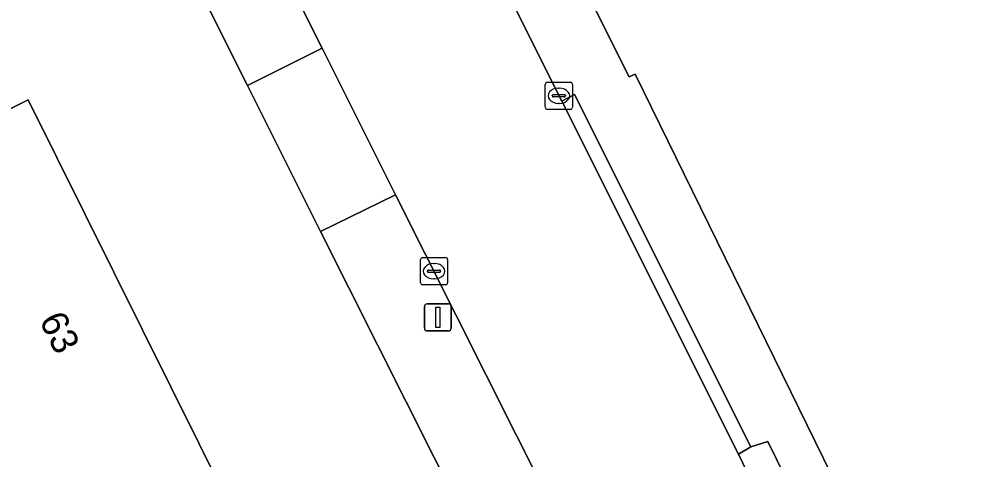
# Model space of a CAD drawing. Extents: x 158455 to 159797, y 387218 to 388672.
# Drawn here: x 158924.81 to 158959.76, y 387594.36 to 387610.64 of the extents above; entities that cross this region are included whole.
import ezdxf

# ---------------------------------------------------------------- set-up
doc = ezdxf.new("R2010")
doc.units = 0
for name, color, linetype in [('IMGEO_Erf', 7, 'Continuous'), ('IMGEO_Kolk', 7, 'Continuous'), ('IMGEO_Lichtmast', 7, 'Continuous'), ('IMGEO_Pand', 7, 'Continuous'), ('IMGEO_Pand_nummerreeks', 7, 'Continuous'), ('IMGEO_Rijbaan_lokaal_gesloten', 7, 'Continuous'), ('IMGEO_Voetpad_open', 7, 'Continuous')]:
    doc.layers.add(name, color=color, linetype=linetype)

msp = doc.modelspace()

# ---------------------------------------------------------------- linework, layer by layer
at = {"layer": 'IMGEO_Erf'}
for points in [[(158943.323, 387588.149), (158935.963, 387602.773), (158933.26, 387608.176), (158921.856, 387630.891), (158918.695, 387637.196), (158916.94, 387640.737), (158911.753, 387651.052), (158909.925, 387654.635), (158906.951, 387660.034), (158903.404, 387666.016), (158897.586, 387674.782)], [(158990.195, 387540.846), (158986.374, 387548.51), (158995.069, 387552.858), (158993.663, 387555.669), (158984.967, 387551.32), (158980.49, 387560.322), (158989.066, 387564.615), (158974.258, 387594.339), (158982.888, 387598.642), (158969.841, 387624.709), (158951.609, 387615.644), (158945.355, 387612.535), (158947.378, 387608.501), (158947.594, 387608.591), (158962.13, 387578.938), (158957.303, 387576.367), (158957.461, 387576.099), (158949.423, 387571.741), (158940.337, 387566.834), (158928.053, 387560.231), (158922.139, 387557.033), (158911.263, 387551.149), (158905.98, 387548.289), (158895.605, 387542.69)]]:
    msp.add_lwpolyline(points, dxfattribs=at)
msp.add_lwpolyline([(158913.453, 387572.866), (158911.073, 387577.264), (158909.259, 387580.614), (158912.483, 387582.336), (158912.764, 387581.761), (158918.705, 387584.828), (158915.891, 387590.799), (158915.311, 387590.485), (158910.485, 387600.359), (158914.699, 387602.452), (158920.674, 387605.42), (158925.152, 387607.644), (158932.54, 387592.792), (158931.956, 387592.496), (158932.392, 387591.679), (158932.757, 387590.996), (158935.078, 387592.236), (158938.278, 387586.305), (158926.073, 387579.71), (158925.617, 387580.555), (158923.703, 387579.511), (158924.16, 387578.666)], close=True, dxfattribs=at)
at = {"layer": 'IMGEO_Kolk'}
for p, q in [((158944.276, 387607.369), (158944.276, 387608.221)), ((158944.351, 387608.295), (158945.203, 387608.295)), ((158944.764, 387608.075), (158944.789, 387608.075)), ((158945.277, 387608.221), (158945.277, 387607.369)), ((158944.535, 387607.789), (158944.535, 387607.801)), ((158944.973, 387607.752), (158944.575, 387607.752)), ((158944.578, 387607.838), (158944.976, 387607.838)), ((158945.019, 387607.801), (158945.019, 387607.789)), ((158944.787, 387607.515), (158944.762, 387607.515)), ((158945.203, 387607.295), (158944.351, 387607.295)), ((158939.737, 387601.81), (158940.589, 387601.81)), ((158939.662, 387600.884), (158939.662, 387601.736)), ((158940.15, 387601.59), (158940.175, 387601.59)), ((158940.663, 387601.736), (158940.663, 387600.884)), ((158939.921, 387601.304), (158939.921, 387601.316)), ((158940.359, 387601.267), (158939.961, 387601.267)), ((158939.964, 387601.353), (158940.362, 387601.353)), ((158940.405, 387601.316), (158940.405, 387601.304)), ((158940.589, 387600.81), (158939.737, 387600.81)), ((158940.173, 387601.03), (158940.148, 387601.03))]:
    msp.add_line(p, q, dxfattribs=at)
for points in [[(158944.276, 387607.369), (158944.276, 387608.221)], [(158944.351, 387608.295), (158945.203, 387608.295)], [(158945.277, 387608.221), (158945.277, 387607.369)], [(158945.203, 387607.295), (158944.351, 387607.295)], [(158939.737, 387601.81), (158940.589, 387601.81)], [(158939.662, 387600.884), (158939.662, 387601.736)], [(158940.663, 387601.736), (158940.663, 387600.884)], [(158940.589, 387600.81), (158939.737, 387600.81)]]:
    msp.add_lwpolyline(points, dxfattribs=at)
for centre, radius, start, end in [((158944.353, 387608.219), 0.0765, 91.552, 178.448), ((158944.353, 387608.219), 0.0765, 91.552, 178.448), ((158945.201, 387608.219), 0.0765, 1.552, 88.448), ((158945.201, 387608.219), 0.0765, 1.552, 88.448), ((158944.575, 387607.798), 0.0403, 85.8775, 175.7526), ((158944.572, 387607.788), 0.0366, 178.938, 274.7102), ((158944.976, 387607.795), 0.043, 264.8664, 352.4533), ((158944.98, 387607.8), 0.0386, 1.7309, 96.639), ((158944.353, 387607.371), 0.0765, 181.552, 268.448), ((158944.353, 387607.371), 0.0765, 181.552, 268.448), ((158945.201, 387607.371), 0.0765, 271.552, 358.448), ((158945.201, 387607.371), 0.0765, 271.552, 358.448), ((158939.739, 387601.734), 0.0765, 91.552, 178.448), ((158939.739, 387601.734), 0.0765, 91.552, 178.448), ((158940.587, 387601.734), 0.0765, 1.552, 88.448), ((158940.587, 387601.734), 0.0765, 1.552, 88.448), ((158939.961, 387601.313), 0.0403, 85.8775, 175.7526), ((158939.958, 387601.303), 0.0366, 178.938, 274.7102), ((158940.362, 387601.31), 0.043, 264.8664, 352.4533), ((158940.366, 387601.315), 0.0386, 1.7309, 96.639), ((158939.739, 387600.886), 0.0765, 181.552, 268.448), ((158939.739, 387600.886), 0.0765, 181.552, 268.448), ((158940.587, 387600.886), 0.0765, 271.552, 358.448), ((158940.587, 387600.886), 0.0765, 271.552, 358.448)]:
    msp.add_arc(centre, radius, start, end, dxfattribs=at)
for centre, major_axis, ratio, start_param, end_param in [((158944.763, 387607.795), (-0.387, 0.002), 0.722429, 4.712389, 7.853982), ((158944.788, 387607.795), (-0.39, 0.002), 0.717154, 1.570796, 4.712389), ((158940.149, 387601.31), (-0.387, 0.002), 0.722429, 4.712389, 7.853982), ((158940.174, 387601.31), (-0.39, 0.002), 0.717154, 1.570796, 4.712389)]:
    msp.add_ellipse(centre, major_axis=major_axis, ratio=ratio, start_param=start_param, end_param=end_param, dxfattribs=at)
at = {"layer": 'IMGEO_Lichtmast'}
for p, q in [((158939.803, 387599.199), (158939.803, 387599.999)), ((158939.803, 387599.999), (158939.803, 387599.199)), ((158939.903, 387600.099), (158940.693, 387600.099)), ((158940.693, 387600.099), (158939.903, 387600.099)), ((158940.793, 387599.999), (158940.793, 387599.199)), ((158940.793, 387599.199), (158940.793, 387599.999)), ((158940.693, 387599.099), (158939.903, 387599.099)), ((158939.903, 387599.099), (158940.693, 387599.099))]:
    msp.add_line(p, q, dxfattribs=at)
msp.add_lwpolyline([(158940.223, 387599.974), (158940.373, 387599.974), (158940.373, 387599.224), (158940.223, 387599.224), (158940.223, 387599.974)], dxfattribs=at)
for centre, start, end in [((158939.903, 387599.999), 90, 180), ((158939.903, 387599.999), 90, 180), ((158940.693, 387599.999), 0, 90), ((158940.693, 387599.999), 360, 90), ((158939.903, 387599.199), 180, 270), ((158939.903, 387599.199), 180, 270), ((158940.693, 387599.199), 270, 0), ((158940.693, 387599.199), 270, 0)]:
    msp.add_arc(centre, 0.1, start, end, dxfattribs=at)
at = {"layer": 'IMGEO_Pand'}
msp.add_lwpolyline([(158925.152, 387607.644), (158920.674, 387605.42), (158914.699, 387602.452), (158922.517, 387586.736), (158932.392, 387591.679), (158931.956, 387592.496), (158932.54, 387592.792)], close=True, dxfattribs=at)
at = {"layer": 'IMGEO_Rijbaan_lokaal_gesloten'}
for points in [[(158952.06, 387593.215), (158951.418, 387594.547), (158944.884, 387607.596), (158927.789, 387641.751), (158919.992, 387657.088), (158917.009, 387662.578), (158914.339, 387667.291), (158911.457, 387672.114), (158905.886, 387680.514)], [(158900.847, 387675.374), (158901.529, 387674.337), (158904.447, 387669.973), (158907.576, 387664.901), (158911.705, 387657.663), (158914.511, 387652.445), (158919.71, 387642.093), (158921.465, 387638.578), (158924.613, 387632.28), (158936.019, 387609.551), (158938.739, 387604.133), (158945.43, 387590.82), (158945.878, 387589.923)]]:
    msp.add_lwpolyline(points, dxfattribs=at)
at = {"layer": 'IMGEO_Voetpad_open'}
for points in [[(158906.826, 387681.188), (158905.886, 387680.514), (158911.457, 387672.114), (158914.339, 387667.291), (158917.009, 387662.578), (158919.992, 387657.088), (158927.789, 387641.751), (158944.884, 387607.596), (158945.355, 387607.843), (158951.877, 387594.81), (158952.504, 387595.008), (158953.469, 387593.046)], [(158948.418, 387573.599), (158949.423, 387571.741), (158957.461, 387576.099), (158957.303, 387576.367), (158962.13, 387578.938), (158947.594, 387608.591), (158947.378, 387608.501), (158945.355, 387612.535), (158933.668, 387635.841), (158933.55, 387636.401)], [(158944.833, 387589.356), (158944.366, 387590.317), (158945.43, 387590.82), (158938.739, 387604.133), (158935.963, 387602.773), (158943.323, 387588.149)], [(158953.469, 387593.046), (158952.504, 387595.008), (158951.877, 387594.81), (158951.418, 387594.547), (158952.06, 387593.215)]]:
    msp.add_lwpolyline(points, dxfattribs=at)
for points in [[(158933.26, 387608.176), (158936.019, 387609.551), (158924.613, 387632.28), (158921.856, 387630.891)], [(158935.963, 387602.773), (158938.739, 387604.133), (158936.019, 387609.551), (158933.26, 387608.176)], [(158944.884, 387607.596), (158951.418, 387594.547), (158951.877, 387594.81), (158945.355, 387607.843)]]:
    msp.add_lwpolyline(points, close=True, dxfattribs=at)

# ---------------------------------------------------------------- texts
at = {"layer": 'IMGEO_Pand_nummerreeks'}
msp.add_text('63', height=1, rotation=296.4475, dxfattribs=at).set_placement((158925.541, 387599.496))

doc.saveas('drawing.dxf')
